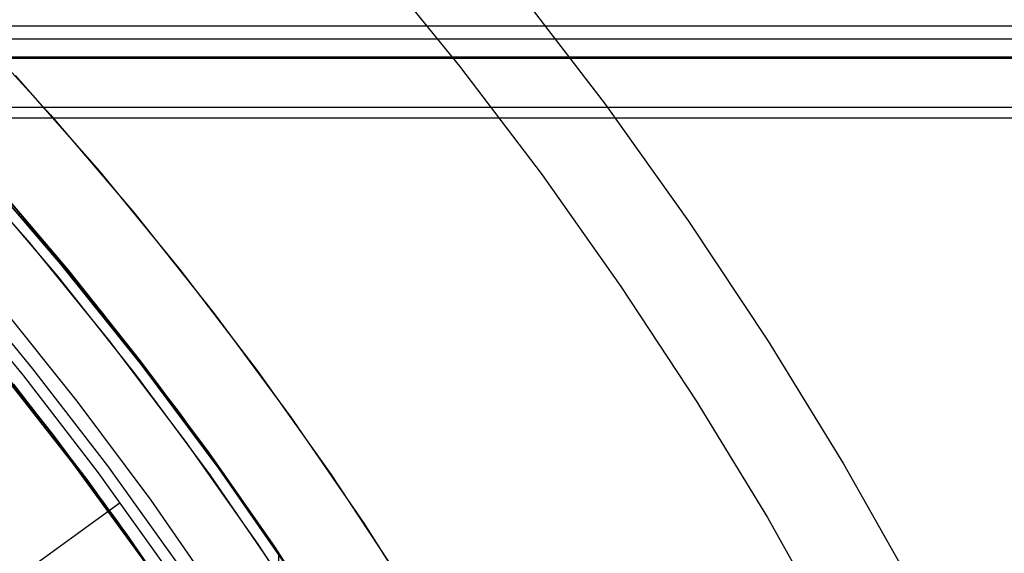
# Model space of a CAD drawing. Header units: millimetres. Extents: x 6038 to 7358, y -8545 to -7225.
# Tile 259 of 285: x 6754 to 6774, y -7844 to -7833. Entities that reach past the tile are written whole.
import ezdxf

# ---------------------------------------------------------------- set-up
doc = ezdxf.new("R2010")
doc.units = ezdxf.units.MM
doc.layers.add('color', color=7, linetype='Continuous')

msp = doc.modelspace()

# ---------------------------------------------------------------- linework, layer by layer
at = {"color": 7, "true_color": 0xffffff}
for p, q in [((6728.316, -7833.221, 56.66), (7358.316, -7833.221, 56.66)), ((7358.316, -7833.488, 54.2), (6728.316, -7833.488, 54.2)), ((6728.316, -7833.844, 57.105), (7358.316, -7833.844, 57.105)), ((6728.316, -7833.844, 57.105), (7358.316, -7833.844, 57.105)), ((7358.316, -7833.882, 52.495), (6728.316, -7833.882, 52.495)), ((7358.316, -7833.882, 52.495), (6728.316, -7833.882, 52.495)), ((6728.316, -7834.856, 51.72), (7358.316, -7834.856, 51.72)), ((7358.316, -7835.081, 51.746), (6728.316, -7835.081, 51.746)), ((7358.316, -7835.081, 51.746), (6728.316, -7835.081, 51.746)), ((6753.969, -7837.051, 47.975), (6752.293, -7835.159, 47.975)), ((6753.969, -7837.051, 89.35), (6752.293, -7835.159, 89.35)), ((6753.969, -7837.051, 47.975), (6752.293, -7835.159, 47.975)), ((6753.969, -7837.051, 89.35), (6752.293, -7835.159, 89.35)), ((6754.438, -7837.652, 82.808), (6752.741, -7835.706, 82.416)), ((6754.438, -7837.652, 82.808), (6752.741, -7835.706, 82.416)), ((6753.034, -7836.045, 74.762), (6754.729, -7838.018, 75.153)), ((6753.034, -7836.045, 74.762), (6754.729, -7838.018, 75.153)), ((6754.753, -7837.982, 68.662), (6753.109, -7836.064, 68.662)), ((6753.382, -7836.374, 50.98), (6754.887, -7838.145, 51.389)), ((6753.382, -7836.374, 50.98), (6754.887, -7838.145, 51.389)), ((6754.993, -7838.275, 59.141), (6753.428, -7836.426, 58.714)), ((6754.993, -7838.275, 59.141), (6753.428, -7836.426, 58.714)), ((6755.58, -7839.001, 47.975), (6753.969, -7837.051, 47.975)), ((6755.58, -7839.001, 89.35), (6753.969, -7837.051, 89.35)), ((6755.58, -7839.001, 47.975), (6753.969, -7837.051, 47.975)), ((6755.58, -7839.001, 89.35), (6753.969, -7837.051, 89.35)), ((6756.068, -7839.657, 83.184), (6754.438, -7837.652, 82.808)), ((6756.068, -7839.657, 83.184), (6754.438, -7837.652, 82.808)), ((6754.729, -7838.018, 75.153), (6756.357, -7840.049, 75.529)), ((6754.729, -7838.018, 75.153), (6756.357, -7840.049, 75.529)), ((6756.329, -7839.956, 68.662), (6754.753, -7837.982, 68.662)), ((6754.887, -7838.145, 51.389), (6756.333, -7839.961, 51.808)), ((6754.887, -7838.145, 51.389), (6756.333, -7839.961, 51.808)), ((6754.174, -7840.122, 88.605), (6752.603, -7838.22, 88.605)), ((6754.174, -7840.122, 88.605), (6752.603, -7838.22, 88.605)), ((6756.494, -7840.171, 59.579), (6754.993, -7838.275, 59.141)), ((6756.494, -7840.171, 59.579), (6754.993, -7838.275, 59.141)), ((6753.992, -7840.267, 89.031), (6752.426, -7838.372, 89.031)), ((6753.992, -7840.267, 89.031), (6752.426, -7838.372, 89.031)), ((6755.065, -7840.774, 46.475), (6753.51, -7838.834, 46.475)), ((6755.065, -7840.774, 46.475), (6753.51, -7838.834, 46.475)), ((6755.065, -7840.774, 46.475), (6753.51, -7838.834, 46.475)), ((6754.178, -7840.936, 67.912), (6752.655, -7839.057, 67.912)), ((6757.122, -7841.004, 47.975), (6755.58, -7839.001, 47.975)), ((6757.122, -7841.004, 89.35), (6755.58, -7839.001, 89.35)), ((6757.122, -7841.004, 47.975), (6755.58, -7839.001, 47.975)), ((6757.122, -7841.004, 89.35), (6755.58, -7839.001, 89.35)), ((6754.464, -7841.305, 52.118), (6752.992, -7839.462, 51.693)), ((6754.464, -7841.305, 52.118), (6752.992, -7839.462, 51.693)), ((6753.059, -7839.544, 59.434), (6754.594, -7841.474, 59.879)), ((6753.059, -7839.544, 59.434), (6754.594, -7841.474, 59.879)), ((6757.63, -7841.719, 83.545), (6756.068, -7839.657, 83.184)), ((6757.63, -7841.719, 83.545), (6756.068, -7839.657, 83.184)), ((6754.08, -7840.812, 75.003), (6753.304, -7839.843, 74.824)), ((6754.08, -7840.812, 75.003), (6753.304, -7839.843, 74.824)), ((6754.841, -7841.802, 88.1), (6753.345, -7839.897, 88.1)), ((6754.841, -7841.802, 88.1), (6753.345, -7839.897, 88.1)), ((6753.455, -7840.091, 82.581), (6754.97, -7842.023, 82.931)), ((6753.455, -7840.091, 82.581), (6754.97, -7842.023, 82.931)), ((6755.678, -7842.076, 88.605), (6754.174, -7840.122, 88.605)), ((6755.678, -7842.076, 88.605), (6754.174, -7840.122, 88.605)), ((6757.836, -7841.983, 68.662), (6756.329, -7839.956, 68.662)), ((6756.333, -7839.961, 51.808), (6757.717, -7841.818, 52.237)), ((6756.333, -7839.961, 51.808), (6757.717, -7841.818, 52.237)), ((6756.357, -7840.049, 75.529), (6757.915, -7842.138, 75.889)), ((6756.357, -7840.049, 75.529), (6757.915, -7842.138, 75.889)), ((6755.491, -7842.215, 89.031), (6753.992, -7840.267, 89.031)), ((6755.491, -7842.215, 89.031), (6753.992, -7840.267, 89.031)), ((6757.928, -7842.112, 60.027), (6756.494, -7840.171, 59.579)), ((6757.928, -7842.112, 60.027), (6756.494, -7840.171, 59.579)), ((6753.781, -7840.435, 46.475), (6755.275, -7842.375, 46.475)), ((6753.781, -7840.435, 89.35), (6755.275, -7842.375, 89.35)), ((6753.781, -7840.435, 46.475), (6755.275, -7842.375, 46.475)), ((6753.781, -7840.435, 89.35), (6755.275, -7842.375, 89.35)), ((6754.838, -7841.793, 75.178), (6754.08, -7840.812, 75.003)), ((6754.838, -7841.793, 75.178), (6754.08, -7840.812, 75.003)), ((6756.551, -7842.766, 46.475), (6755.065, -7840.774, 46.475)), ((6756.551, -7842.766, 46.475), (6755.065, -7840.774, 46.475)), ((6756.551, -7842.766, 46.475), (6755.065, -7840.774, 46.475)), ((6755.636, -7842.866, 67.912), (6754.178, -7840.936, 67.912)), ((6758.594, -7843.06, 47.975), (6757.122, -7841.004, 47.975)), ((6758.594, -7843.06, 89.35), (6757.122, -7841.004, 89.35)), ((6758.594, -7843.06, 47.975), (6757.122, -7841.004, 47.975)), ((6758.594, -7843.06, 89.35), (6757.122, -7841.004, 89.35)), ((6755.872, -7843.191, 52.554), (6754.464, -7841.305, 52.118)), ((6755.872, -7843.191, 52.554), (6754.464, -7841.305, 52.118)), ((6754.594, -7841.474, 59.879), (6756.058, -7843.451, 60.336)), ((6754.594, -7841.474, 59.879), (6756.058, -7843.451, 60.336)), ((6755.578, -7842.786, 75.349), (6754.838, -7841.793, 75.178)), ((6755.578, -7842.786, 75.349), (6754.838, -7841.793, 75.178)), ((6756.272, -7843.757, 88.1), (6754.841, -7841.802, 88.1)), ((6756.272, -7843.757, 88.1), (6754.841, -7841.802, 88.1)), ((6759.121, -7843.835, 83.889), (6757.63, -7841.719, 83.545)), ((6759.121, -7843.835, 83.889), (6757.63, -7841.719, 83.545)), ((6757.717, -7841.818, 52.237), (6759.039, -7843.712, 52.674)), ((6757.717, -7841.818, 52.237), (6759.039, -7843.712, 52.674)), ((6754.97, -7842.023, 82.931), (6756.421, -7844.007, 83.266)), ((6754.97, -7842.023, 82.931), (6756.421, -7844.007, 83.266)), ((6757.114, -7844.081, 88.605), (6755.678, -7842.076, 88.605)), ((6757.114, -7844.081, 88.605), (6755.678, -7842.076, 88.605)), ((6759.272, -7844.06, 68.662), (6757.836, -7841.983, 68.662)), ((6756.922, -7844.214, 89.031), (6755.491, -7842.215, 89.031)), ((6756.922, -7844.214, 89.031), (6755.491, -7842.215, 89.031)), ((6757.915, -7842.138, 75.889), (6759.401, -7844.281, 76.232)), ((6757.915, -7842.138, 75.889), (6759.401, -7844.281, 76.232)), ((6759.294, -7844.093, 60.484), (6757.928, -7842.112, 60.027)), ((6759.294, -7844.093, 60.484), (6757.928, -7842.112, 60.027)), ((6755.275, -7842.375, 46.475), (6756.701, -7844.367, 46.475)), ((6755.275, -7842.375, 89.35), (6756.701, -7844.367, 89.35)), ((6755.275, -7842.375, 46.475), (6756.701, -7844.367, 46.475)), ((6755.275, -7842.375, 89.35), (6756.701, -7844.367, 89.35)), ((6738.933, -7855.157, 103.063), (6755.928, -7842.81, 89.031)), ((6756.299, -7843.79, 75.516), (6755.578, -7842.786, 75.349)), ((6756.299, -7843.79, 75.516), (6755.578, -7842.786, 75.349)), ((6757.028, -7844.844, 67.912), (6755.636, -7842.866, 67.912)), ((6757.968, -7844.809, 46.475), (6756.551, -7842.766, 46.475)), ((6757.968, -7844.809, 46.475), (6756.551, -7842.766, 46.475)), ((6757.968, -7844.809, 46.475), (6756.551, -7842.766, 46.475)), ((6759.994, -7845.165, 47.975), (6758.594, -7843.06, 47.975)), ((6759.994, -7845.165, 89.35), (6758.594, -7843.06, 89.35)), ((6759.994, -7845.165, 47.975), (6758.594, -7843.06, 47.975)), ((6759.994, -7845.165, 89.35), (6758.594, -7843.06, 89.35)), ((6757.213, -7845.118, 52.999), (6755.872, -7843.191, 52.554)), ((6757.213, -7845.118, 52.999), (6755.872, -7843.191, 52.554)), ((6756.058, -7843.451, 60.336), (6757.449, -7845.472, 60.803)), ((6756.058, -7843.451, 60.336), (6757.449, -7845.472, 60.803)), ((6757.635, -7845.76, 88.1), (6756.272, -7843.757, 88.1)), ((6757.635, -7845.76, 88.1), (6756.272, -7843.757, 88.1)), ((6757.001, -7844.806, 75.678), (6756.299, -7843.79, 75.516)), ((6757.001, -7844.806, 75.678), (6756.299, -7843.79, 75.516)), ((6759.039, -7843.712, 52.674), (6760.297, -7845.642, 53.12)), ((6759.039, -7843.712, 52.674), (6760.297, -7845.642, 53.12)), ((6759.121, -7848.121, 83.889), (6759.121, -7843.835, 83.889)), ((6759.121, -7848.121, 83.889), (6759.121, -7843.835, 83.889))]:
    msp.add_line(p, q, dxfattribs=at)
at = {"layer": 'color', "color": 254, "true_color": 0xcad1ee}
for p, q in [((6761.017, -7831.898, 17.309), (6762.753, -7834.032, 17.309)), ((6763.924, -7832.505, 18.688), (6765.685, -7834.801, 18.688)), ((6752.781, -7833.105, 43.5), (6754.528, -7835.016, 43.5)), ((6752.781, -7833.105, 32.973), (6754.528, -7835.016, 32.973)), ((6752.781, -7833.105, 43.5), (6754.528, -7835.016, 43.5)), ((6762.753, -7834.032, 17.309), (6764.416, -7836.224, 17.309)), ((6753.815, -7834.219, 22.446), (6755.505, -7836.143, 22.446)), ((6753.815, -7834.219, 22.446), (6755.505, -7836.143, 22.446)), ((6765.685, -7834.801, 18.688), (6767.366, -7837.156, 18.688)), ((6754.528, -7835.016, 43.5), (6756.209, -7836.985, 43.5)), ((6754.528, -7835.016, 32.973), (6756.209, -7836.985, 32.973)), ((6754.528, -7835.016, 43.5), (6756.209, -7836.985, 43.5)), ((6754.109, -7837.591, 23.298), (6752.44, -7835.681, 23.298)), ((6754.109, -7837.591, 23.298), (6752.44, -7835.681, 23.298)), ((6755.505, -7836.143, 22.446), (6757.128, -7838.124, 22.446)), ((6755.505, -7836.143, 22.446), (6757.128, -7838.124, 22.446)), ((6753.029, -7836.34, 43.5), (6754.665, -7838.257, 43.5)), ((6753.029, -7836.34, 33.399), (6754.665, -7838.257, 33.399)), ((6753.029, -7836.34, 43.5), (6754.665, -7838.257, 43.5)), ((6764.416, -7836.224, 17.309), (6766.005, -7838.47, 17.309)), ((6756.209, -7836.985, 43.5), (6757.82, -7839.012, 43.5)), ((6756.209, -7836.985, 32.973), (6757.82, -7839.012, 32.973)), ((6756.209, -7836.985, 43.5), (6757.82, -7839.012, 43.5)), ((6767.366, -7837.156, 18.688), (6768.965, -7839.568, 18.688)), ((6755.711, -7839.558, 23.298), (6754.109, -7837.591, 23.298)), ((6755.711, -7839.558, 23.298), (6754.109, -7837.591, 23.298)), ((6757.128, -7838.124, 22.446), (6758.683, -7840.159, 22.446)), ((6757.128, -7838.124, 22.446), (6758.683, -7840.159, 22.446)), ((6754.665, -7838.257, 43.5), (6756.233, -7840.229, 43.5)), ((6754.665, -7838.257, 33.399), (6756.233, -7840.229, 33.399)), ((6754.665, -7838.257, 43.5), (6756.233, -7840.229, 43.5)), ((6766.005, -7838.47, 17.309), (6767.517, -7840.768, 17.309)), ((6757.82, -7839.012, 43.5), (6759.36, -7841.093, 43.5)), ((6757.82, -7839.012, 32.973), (6759.36, -7841.093, 32.973)), ((6757.82, -7839.012, 43.5), (6759.36, -7841.093, 43.5)), ((6757.244, -7841.579, 23.298), (6755.711, -7839.558, 23.298)), ((6757.244, -7841.579, 23.298), (6755.711, -7839.558, 23.298)), ((6768.965, -7839.568, 18.688), (6770.479, -7842.033, 18.688)), ((6756.233, -7840.229, 43.5), (6757.732, -7842.255, 43.5)), ((6756.233, -7840.229, 33.399), (6757.732, -7842.255, 33.399)), ((6756.233, -7840.229, 43.5), (6757.732, -7842.255, 43.5)), ((6758.683, -7840.159, 22.446), (6760.167, -7842.246, 22.446)), ((6758.683, -7840.159, 22.446), (6760.167, -7842.246, 22.446)), ((6767.517, -7840.768, 17.309), (6768.952, -7843.116, 17.309)), ((6759.36, -7841.093, 43.5), (6760.828, -7843.226, 43.5)), ((6759.36, -7841.093, 32.973), (6760.828, -7843.226, 32.973)), ((6759.36, -7841.093, 43.5), (6760.828, -7843.226, 43.5)), ((6758.705, -7843.652, 23.298), (6757.244, -7841.579, 23.298)), ((6758.705, -7843.652, 23.298), (6757.244, -7841.579, 23.298)), ((6770.479, -7842.033, 18.688), (6771.908, -7844.549, 18.688)), ((6757.732, -7842.255, 43.5), (6759.161, -7844.331, 43.5)), ((6757.732, -7842.255, 33.399), (6759.161, -7844.331, 33.399)), ((6757.732, -7842.255, 43.5), (6759.161, -7844.331, 43.5)), ((6760.167, -7842.246, 22.446), (6761.579, -7844.382, 22.446)), ((6760.167, -7842.246, 22.446), (6761.579, -7844.382, 22.446)), ((6760.828, -7843.226, 43.5), (6762.221, -7845.408, 43.5)), ((6760.828, -7843.226, 32.973), (6762.221, -7845.408, 32.973)), ((6760.828, -7843.226, 43.5), (6762.221, -7845.408, 43.5)), ((6768.952, -7843.116, 17.309), (6770.307, -7845.51, 17.309)), ((6760.094, -7845.775, 23.298), (6758.705, -7843.652, 23.298)), ((6760.094, -7845.775, 23.298), (6758.705, -7843.652, 23.298))]:
    msp.add_line(p, q, dxfattribs=at)
at = {"layer": 'color'}
for p, q in [((6753.029, -7836.34, 43.5), (6754.665, -7838.257, 43.5)), ((6754.665, -7838.257, 43.5), (6756.233, -7840.229, 43.5)), ((6756.233, -7840.229, 43.5), (6757.732, -7842.255, 43.5)), ((6757.732, -7842.255, 43.5), (6759.161, -7844.331, 43.5))]:
    msp.add_line(p, q, dxfattribs=at)

doc.saveas('drawing.dxf')
